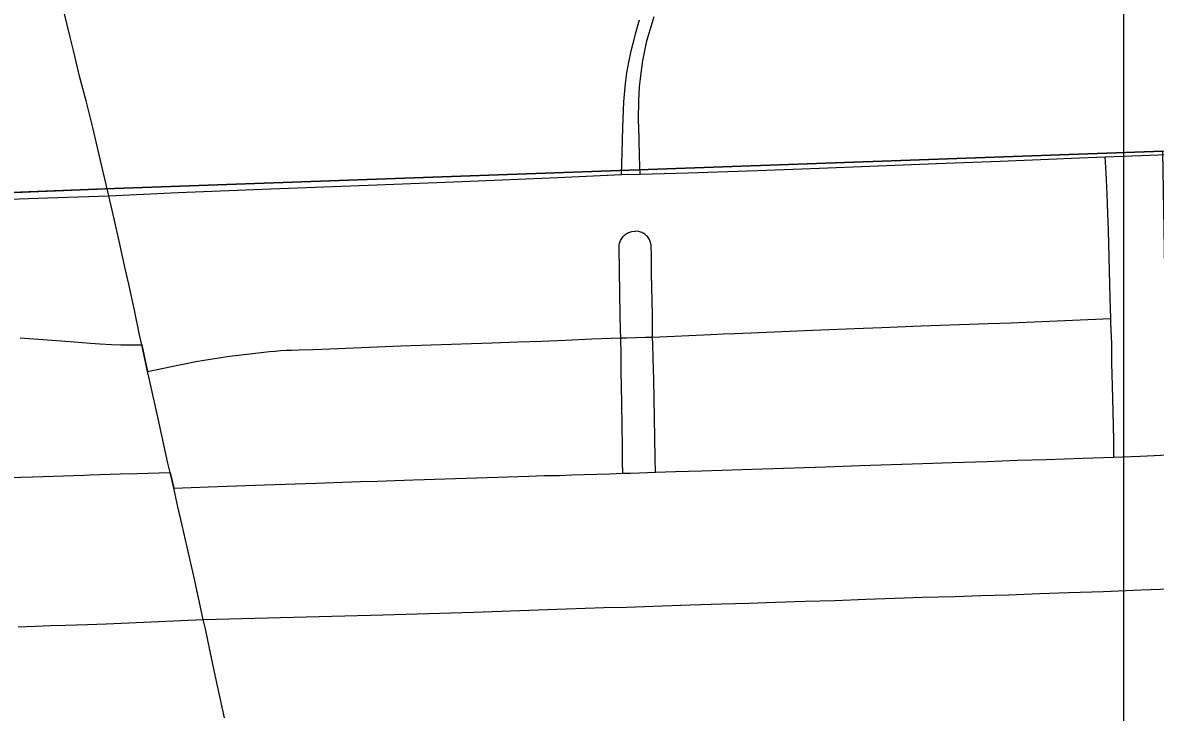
# Model space of a CAD drawing. Extents: x -59 to 82, y -3 to 49.
# Drawn here: x -14.131 to -13.6, y 31.788 to 32.112 of the extents above; entities that cross this region are included whole.
import ezdxf

# ---------------------------------------------------------------- set-up
doc = ezdxf.new("R2010")
doc.units = 0
for name, color, linetype in [('GM_X_City_Street', 7, 'Continuous'), ('GM_X_Corporation', 7, 'Continuous'), ('GM_X_State_Route', 7, 'Continuous'), ('SH_Data', 7, 'Continuous')]:
    doc.layers.add(name, color=color, linetype=linetype)

msp = doc.modelspace()

# ---------------------------------------------------------------- linework, layer by layer
at = {"layer": 'GM_X_City_Street'}
for p, q in [((-14.0753, 31.96051), (-14.07256, 31.94803)), ((-14.06204, 31.90057), (-14.06024, 31.89325))]:
    msp.add_line(p, q, dxfattribs=at)
for points in [[(-14.09076, 32.03061), (-14.09525, 32.04977), (-14.09821, 32.06262), (-14.10145, 32.07517), (-14.10461, 32.0867), (-14.10731, 32.09881), (-14.10886, 32.10507), (-14.11166, 32.11659)], [(-13.61906, 31.90788), (-13.61919, 31.91575), (-13.61944, 31.9293), (-13.61976, 31.94126), (-13.62005, 31.95196), (-13.62012, 31.96098), (-13.62056, 31.97091), (-13.6206, 31.97287), (-13.62077, 31.98247), (-13.62167, 32.01437), (-13.62192, 32.02229), (-13.62223, 32.03125), (-13.62271, 32.04135), (-13.62315, 32.04881)], [(-13.84955, 31.90025), (-13.84967, 31.90547), (-13.84973, 31.91237), (-13.84998, 31.93302), (-13.85016, 31.94085), (-13.85029, 31.94796), (-13.85038, 31.956), (-13.85049, 31.96383), (-13.85061, 31.96762), (-13.85084, 31.97452), (-13.85127, 32.00598), (-13.8512, 32.00758), (-13.8511, 32.00811), (-13.85096, 32.00863), (-13.85079, 32.00913), (-13.85057, 32.00963), (-13.85033, 32.0101), (-13.85005, 32.01056), (-13.84974, 32.011), (-13.84941, 32.01142), (-13.84903, 32.01181), (-13.84864, 32.01217), (-13.84822, 32.01251), (-13.84778, 32.01281), (-13.84732, 32.01308), (-13.84683, 32.01332), (-13.84634, 32.01352), (-13.84583, 32.01369), (-13.8453, 32.01382), (-13.84371, 32.01398)], [(-13.83426, 31.90076), (-13.83432, 31.90741), (-13.83454, 31.9169), (-13.8347, 31.92635), (-13.83498, 31.94426), (-13.83528, 31.95438), (-13.83547, 31.96086), (-13.83557, 31.9642), (-13.83569, 31.97482), (-13.83606, 31.99385), (-13.83614, 32.00222), (-13.83626, 32.00754), (-13.83636, 32.00806), (-13.83649, 32.00858), (-13.83666, 32.00909), (-13.83687, 32.00959), (-13.83711, 32.01007), (-13.83738, 32.01053), (-13.83769, 32.01097), (-13.83803, 32.01138), (-13.83839, 32.01177), (-13.83879, 32.01214), (-13.8392, 32.01248), (-13.83964, 32.01278), (-13.84011, 32.01305), (-13.84059, 32.0133), (-13.84109, 32.0135), (-13.84159, 32.01367), (-13.84211, 32.01381), (-13.84371, 32.01398)], [(-14.07256, 31.94803), (-14.0576, 31.95123), (-14.05374, 31.95201), (-14.04987, 31.95273), (-14.04598, 31.95342), (-14.0421, 31.95406), (-14.0382, 31.95465), (-14.03416, 31.95522), (-14.03012, 31.95574), (-14.02607, 31.95623), (-14.02201, 31.95668), (-14.01795, 31.95709), (-14.01536, 31.95739), (-14.01276, 31.95765), (-14.01017, 31.95785), (-14.00756, 31.95801), (-14.00495, 31.95812), (-14.00159, 31.95822), (-13.99506, 31.95844), (-13.98704, 31.95876), (-13.95378, 31.96004), (-13.9111, 31.96153), (-13.89872, 31.96196), (-13.88794, 31.96234), (-13.87645, 31.96282), (-13.86414, 31.96336), (-13.85049, 31.96383), (-13.8478, 31.96389), (-13.8391, 31.96414), (-13.83557, 31.9642), (-13.80833, 31.96543), (-13.8025, 31.96568), (-13.79711, 31.96592), (-13.78938, 31.96622), (-13.76054, 31.9674), (-13.74083, 31.96819), (-13.72801, 31.96873), (-13.70951, 31.96948), (-13.67811, 31.97065), (-13.6727, 31.97078), (-13.66726, 31.97096), (-13.6206, 31.97287)], [(-14.13232, 31.96387), (-14.10898, 31.96207), (-14.09933, 31.96131), (-14.09505, 31.96097), (-14.08956, 31.96071), (-14.08513, 31.96065), (-14.0753, 31.96051)], [(-14.06024, 31.89325), (-14.0562, 31.89339), (-14.05216, 31.89355), (-14.04813, 31.89373), (-14.0441, 31.89393), (-14.03531, 31.89418), (-14.02652, 31.89448), (-14.01773, 31.89481), (-13.99368, 31.89557), (-13.97269, 31.89635), (-13.96462, 31.89659), (-13.95656, 31.89684), (-13.94773, 31.89713), (-13.92304, 31.89795), (-13.89367, 31.89895), (-13.88646, 31.89915), (-13.87926, 31.89928), (-13.87348, 31.89951), (-13.8677, 31.89969), (-13.86171, 31.89985), (-13.85586, 31.90002), (-13.84955, 31.90025), (-13.84591, 31.90039), (-13.84178, 31.90055), (-13.83426, 31.90076), (-13.82477, 31.9011), (-13.81256, 31.90143), (-13.78399, 31.90238), (-13.76921, 31.90278), (-13.7544, 31.90334), (-13.73812, 31.90387), (-13.70886, 31.90489), (-13.69494, 31.90532), (-13.6785, 31.90584), (-13.66451, 31.90637), (-13.65087, 31.90673), (-13.63373, 31.90741), (-13.61906, 31.90788), (-13.60678, 31.90835), (-13.59053, 31.90902)], [(-14.26454, 31.89452), (-14.25609, 31.89464), (-14.23644, 31.89505), (-14.21409, 31.89573), (-14.20827, 31.89601), (-14.20244, 31.89624), (-14.19661, 31.8964), (-14.18584, 31.89661), (-14.18091, 31.89675), (-14.17597, 31.89693), (-14.17101, 31.89714), (-14.16571, 31.89731), (-14.16041, 31.8975), (-14.15512, 31.89769), (-14.14982, 31.8979), (-14.12651, 31.89865), (-14.1025, 31.89942), (-14.09969, 31.89954), (-14.08551, 31.89993), (-14.07743, 31.90013), (-14.06204, 31.90057)], [(-14.13325, 31.82824), (-14.12518, 31.82844), (-14.11814, 31.82875), (-14.11106, 31.82902), (-14.10071, 31.82931), (-14.09209, 31.82961), (-14.08143, 31.82999), (-14.04644, 31.83163), (-14.01617, 31.83242), (-13.96197, 31.83383), (-13.9194, 31.83507), (-13.88497, 31.83628), (-13.85847, 31.83719), (-13.84768, 31.83744), (-13.83532, 31.83782), (-13.81802, 31.83851), (-13.8031, 31.839), (-13.7902, 31.83934), (-13.77783, 31.8397), (-13.76391, 31.84019), (-13.74999, 31.84056), (-13.73547, 31.84111), (-13.72187, 31.8416), (-13.70898, 31.84202), (-13.6937, 31.8424), (-13.68162, 31.84285), (-13.66836, 31.84324), (-13.65379, 31.84377), (-13.64045, 31.84422), (-13.6239, 31.84469), (-13.60625, 31.84546), (-13.58393, 31.84636)]]:
    msp.add_lwpolyline(points, dxfattribs=at)
at = {"layer": 'GM_X_Corporation'}
msp.add_lwpolyline([(-8.27858, 35.34818), (-15.07858, 35.34818), (-15.07858, 31.99778), (-14.87561, 32.00296), (-14.0925, 32.03375), (-13.59611, 32.05147), (-13.53526, 32.05391), (-13.47457, 32.07428), (-13.3549, 32.12151), (-13.20616, 32.17855), (-13.3241, 32.24616), (-13.185, 32.29141), (-13.20067, 32.94977), (-12.62372, 32.95853)], dxfattribs=at)
msp.add_lwpolyline([(-15.07858, 31.99778), (-15.07858, 28.54818), (-13.52299, 28.54818), (-13.53977, 29.62717), (-13.54667, 29.93943), (-13.56634, 31.07809), (-13.58864, 31.61196), (-13.59611, 32.05147), (-14.0925, 32.03375), (-14.87561, 32.00296)], close=True, dxfattribs=at)
at = {"layer": 'GM_X_State_Route'}
for p, q in [((-13.85018, 32.04048), (-13.8414, 32.04075)), ((-14.07256, 31.94803), (-14.0753, 31.96051)), ((-14.06024, 31.89325), (-14.06204, 31.90057))]:
    msp.add_line(p, q, dxfattribs=at)
for points in [[(-13.85018, 32.04048), (-13.84991, 32.0509), (-13.84961, 32.06258), (-13.84908, 32.07461), (-13.84837, 32.08336), (-13.84771, 32.08836), (-13.84676, 32.09328), (-13.84563, 32.09866), (-13.8443, 32.10395), (-13.84353, 32.10665), (-13.84171, 32.11315)], [(-13.8414, 32.04075), (-13.84168, 32.04881), (-13.84191, 32.05768), (-13.84214, 32.06657), (-13.84205, 32.07533), (-13.84166, 32.08177), (-13.84128, 32.08544), (-13.84081, 32.08932), (-13.84013, 32.09394), (-13.83928, 32.09867), (-13.83825, 32.10329), (-13.83724, 32.10692), (-13.83482, 32.11477)], [(-13.63904, 32.04819), (-13.62315, 32.04881), (-13.58968, 32.05007)], [(-13.8414, 32.04075), (-13.81893, 32.0414), (-13.78639, 32.04248), (-13.75731, 32.0436), (-13.73363, 32.04451), (-13.70238, 32.04569), (-13.67245, 32.04687), (-13.64599, 32.04791), (-13.63904, 32.04819)], [(-14.09076, 32.03061), (-14.05829, 32.03212), (-14.01481, 32.0338), (-13.96901, 32.03556), (-13.92501, 32.03734), (-13.88003, 32.03917), (-13.85018, 32.04048)], [(-14.155, 32.0284), (-14.11955, 32.02962), (-14.09076, 32.03061)], [(-14.0753, 31.96051), (-14.07635, 31.96531), (-14.07876, 31.97682), (-14.08143, 31.98911), (-14.08305, 31.99641), (-14.08564, 32.00788), (-14.08833, 32.0197), (-14.09076, 32.03061)], [(-14.06204, 31.90057), (-14.06305, 31.90501), (-14.06458, 31.91226), (-14.06708, 31.92376), (-14.07169, 31.94415), (-14.07256, 31.94803)], [(-14.03642, 31.78547), (-14.03868, 31.79553), (-14.04081, 31.8054), (-14.04318, 31.81663), (-14.04547, 31.82715), (-14.04644, 31.83163), (-14.05084, 31.85196), (-14.05402, 31.86551), (-14.05635, 31.87597), (-14.05843, 31.88451), (-14.06024, 31.89325)]]:
    msp.add_lwpolyline(points, dxfattribs=at)
at = {"layer": 'SH_Data'}
msp.add_lwpolyline([(-13.61453, 29.9234), (-10.21453, 29.9234), (-10.21453, 33.3234), (-13.61453, 33.3234)], close=True, dxfattribs=at)

doc.saveas('drawing.dxf')
